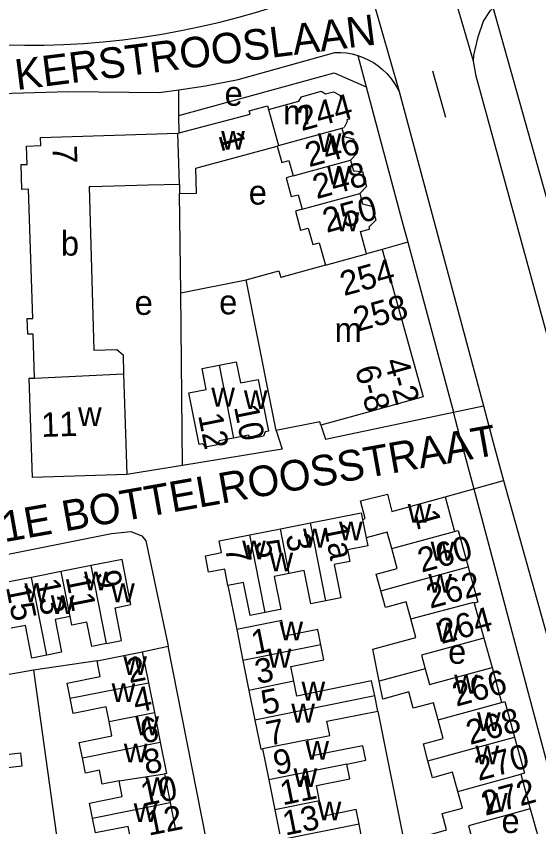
# Model space of a CAD drawing. Extents: x 161258 to 163262, y 380749 to 382054.
# Drawn here: x 162473.9 to 162559.4, y 381085.3 to 381217.9 of the extents above; entities that cross this region are included whole.
import ezdxf

# ---------------------------------------------------------------- set-up
doc = ezdxf.new("R2010")
doc.units = 0
for name, color, linetype in [('BLT_Basislijn', 7, 'Continuous'), ('BLT_Bebouwing', 7, 'Continuous'), ('BLT_Centroide', 7, 'Continuous'), ('BLT_Huisnummer', 7, 'Continuous'), ('BLT_Huisnummer_ tussenligend', 7, 'Continuous'), ('BLT_Huisnummer_reeks', 7, 'Continuous'), ('BLT_Onderverdeling_panden', 7, 'Continuous'), ('BLT_Straatnaam', 7, 'Continuous'), ('BLT_Vlakafsluiter', 7, 'Continuous')]:
    doc.layers.add(name, color=color, linetype=linetype)

msp = doc.modelspace()

# ---------------------------------------------------------------- linework, layer by layer
at = {"layer": 'BLT_Basislijn'}
for p, q in [((162563.66, 381177.51), (162551.97, 381219.27)), ((162529.78, 381211.45), (162531.16, 381206.32)), ((162542.02, 381208.93), (162544.14, 381201.33)), ((162500.54, 381201.64), (162500.51, 381205.84)), ((162531.16, 381206.32), (162537.02, 381184.48)), ((162536.54, 381205.57), (162550.34, 381154.14)), ((162500.56, 381198.78), (162500.54, 381201.64)), ((162500.82, 381172.61), (162500.65, 381188.87)), ((162537.02, 381184.48), (162537.97, 381180.92)), ((162537.97, 381180.92), (162533.79, 381179.74)), ((162537.97, 381180.92), (162545.44, 381153.11)), ((162500.82, 381172.61), (162511.54, 381174.75)), ((162501.13, 381144.4), (162500.82, 381172.62)), ((162550.34, 381154.14), (162551.96, 381148.16)), ((162547.11, 381146.84), (162548.79, 381140.57)), ((162501.13, 381144.4), (162492.01, 381142.92)), ((162553.65, 381141.92), (162570.6, 381081.13)), ((162544.07, 381139.27), (162548.79, 381140.57)), ((162548.79, 381140.57), (162564.46, 381081.62)), ((162508.56, 381124.77), (162509.99, 381117.56)), ((162550.42, 381116.16), (162551.76, 381111.37)), ((162494.53, 381113.92), (162498.77, 381114.82)), ((162487.14, 381112.45), (162476.76, 381110.89)), ((162476.76, 381110.89), (162465.37, 381108.92)), ((162533.06, 381104.23), (162551.71, 381011.13)), ((162558.02, 381088.24), (162559.37, 381083.42))]:
    msp.add_line(p, q, dxfattribs=at)
for points in [[(162472.03, 381213.18), (162475.26, 381213.11), (162478.48, 381213.14), (162481.71, 381213.24), (162484.93, 381213.42), (162488.15, 381213.68), (162491.35, 381214.02), (162494.55, 381214.43), (162497.74, 381214.93), (162500.92, 381215.51), (162504.07, 381216.17), (162507.22, 381216.9), (162510.34, 381217.71), (162513.44, 381218.6), (162516.52, 381219.56), (162519.57, 381220.61), (162522.6, 381221.72), (162523.81, 381222.19)], [(162548.73, 381210.51), (162548.76, 381211.51), (162549.51, 381214.52), (162550.34, 381217.05), (162551.49, 381218.82), (162551.97, 381219.27)], [(162500.51, 381205.84), (162504.9, 381206.46), (162510.21, 381207.52), (162526.06, 381211.94)], [(162526.06, 381211.94), (162527, 381211.94), (162527.94, 381211.86), (162528.86, 381211.7), (162529.78, 381211.45)], [(162529.78, 381211.45), (162530.66, 381211.14), (162531.52, 381210.75), (162532.34, 381210.29), (162533.12, 381209.76), (162533.85, 381209.17), (162534.53, 381208.51), (162535.15, 381207.8), (162535.7, 381207.05), (162536.2, 381206.24), (162536.54, 381205.57)], [(162562.3, 381160.15), (162549.17, 381208.07), (162548.73, 381210.51)], [(162500.54, 381201.64), (162525.91, 381208.59), (162531.16, 381206.32)], [(162471.33, 381205.22), (162482.46, 381205.57), (162497.3, 381205.4), (162500.51, 381205.84)], [(162523.76, 381150.98), (162524.52, 381148.71), (162545.44, 381153.11)], [(162516.43, 381150.12), (162517.45, 381147.05), (162501.13, 381144.4)], [(162453.85, 381107.58), (162453.79, 381108.12), (162452.05, 381125.81), (162489.49, 381133.24), (162492.67, 381133.57), (162494.49, 381132.9), (162495.13, 381132.04), (162498.65, 381115.4), (162498.77, 381114.82)], [(162523.96, 380987.03), (162523.89, 380987.41), (162498.77, 381114.82)], [(162476.76, 381110.89), (162482.46, 381069.73), (162494.65, 380986.82)]]:
    msp.add_lwpolyline(points, dxfattribs=at)
at = {"layer": 'BLT_Bebouwing'}
for p, q in [((162527.2, 381199.55), (162527.59, 381199.65)), ((162500.38, 381198.73), (162500.56, 381198.78)), ((162500.6, 381190.37), (162500.65, 381188.87)), ((162530.54, 381152.86), (162523.76, 381150.98)), ((162523.61, 381151.55), (162516.43, 381150.12)), ((162523.76, 381150.98), (162523.61, 381151.55)), ((162544.07, 381139.27), (162545.62, 381133.6)), ((162512.13, 381133.06), (162517.14, 381134.05)), ((162517.14, 381134.05), (162522.05, 381135.01)), ((162486.19, 381128.01), (162481.29, 381127.04)), ((162476.4, 381126.07), (162471.6, 381125.12)), ((162481.29, 381127.04), (162476.4, 381126.07)), ((162548.86, 381121.85), (162550.42, 381116.16)), ((162509.99, 381117.56), (162511.01, 381112.5)), ((162494.53, 381113.92), (162495.54, 381108.86)), ((162511.01, 381112.5), (162511.99, 381107.61)), ((162551.76, 381111.37), (162553.33, 381105.63)), ((162495.54, 381108.86), (162496.51, 381104)), ((162511.99, 381107.61), (162512.97, 381102.74)), ((162496.51, 381104), (162497.48, 381099.12)), ((162514.23, 381098.04), (162515.26, 381092.96)), ((162498.17, 381093.93), (162499.1, 381089.25)), ((162515.26, 381092.96), (162516.25, 381088.05)), ((162556.47, 381093.88), (162558.02, 381088.24)), ((162499.1, 381089.25), (162499.99, 381084.77)), ((162516.25, 381088.05), (162517.23, 381083.17))]:
    msp.add_line(p, q, dxfattribs=at)
for points in [[(162515.2, 381202.62), (162520.15, 381203.98), (162520.57, 381204.7), (162523.8, 381205.59), (162524.53, 381205.17), (162525.82, 381205.52), (162526.85, 381204.94), (162526.92, 381204.67), (162527.4, 381204.8), (162528.43, 381201.03), (162527.98, 381200.91), (162528.05, 381200.64), (162527.59, 381199.65)], [(162500.56, 381198.78), (162512.17, 381201.84), (162512.01, 381202.4), (162515.03, 381203.23), (162515.2, 381202.62)], [(162527.2, 381199.55), (162527.57, 381198.18), (162529.08, 381197.79), (162529.72, 381195.46), (162528.6, 381194.35)], [(162476.92, 381158.68), (162476.69, 381165.87), (162475.81, 381165.84), (162475.73, 381168.41), (162476.61, 381168.43), (162475.94, 381189.57), (162474.85, 381189.53), (162474.72, 381193.6), (162475.71, 381193.63), (162475.61, 381196.63), (162477.95, 381196.7), (162477.9, 381198.05), (162500.38, 381198.73)], [(162500.65, 381188.87), (162503.41, 381188.94), (162503.3, 381192.99), (162516.62, 381196.64)], [(162516.62, 381196.64), (162517.36, 381193.96), (162518.54, 381194.28), (162519.23, 381191.78)], [(162528.6, 381194.35), (162529.08, 381192.58), (162530.57, 381192.45), (162531.24, 381190.02), (162530.12, 381188.87)], [(162519.23, 381191.78), (162518.06, 381191.46), (162518.91, 381188.37), (162520.06, 381188.68), (162520.71, 381186.29)], [(162500.6, 381190.37), (162495.57, 381190.21), (162486.05, 381189.96), (162485.85, 381189.96), (162486.59, 381163.25), (162490.37, 381163.38), (162491.39, 381162.49), (162491.49, 381159.36)], [(162530.12, 381188.87), (162530.58, 381187.2), (162532.12, 381186.79), (162532.75, 381184.52), (162531.61, 381183.37), (162531.7, 381183.05)], [(162520.71, 381186.29), (162519.59, 381185.99), (162520.45, 381182.86), (162521.69, 381183.2), (162522.43, 381180.51), (162523.48, 381180.8), (162524.49, 381177.17)], [(162531.2, 381179.03), (162530.24, 381182.65), (162531.7, 381183.05)], [(162533.79, 381179.74), (162540.47, 381155.61), (162530.54, 381152.86)], [(162533.79, 381179.74), (162531.2, 381179.03)], [(162524.49, 381177.17), (162517.18, 381175.15)], [(162511.54, 381174.75), (162516.88, 381176.23), (162517.18, 381175.15)], [(162516.43, 381150.12), (162515.45, 381155.03), (162511.54, 381174.75)], [(162509.48, 381148.88), (162507.09, 381148.41), (162506.87, 381147.75), (162504.9, 381147.36), (162504.41, 381147.92), (162503.86, 381147.81), (162502.88, 381152.71), (162502.18, 381156.25), (162504.99, 381156.81), (162504.31, 381160.24), (162507.11, 381160.8)], [(162507.11, 381160.8), (162509.91, 381161.35), (162510.6, 381157.89), (162513.51, 381158.46), (162514.22, 381154.92), (162515.19, 381150.01), (162514.63, 381149.9), (162514.39, 381149.19), (162512.43, 381148.8), (162511.93, 381149.37), (162509.48, 381148.88)], [(162491.49, 381159.36), (162491.85, 381147.92), (162492.01, 381142.92)], [(162492.01, 381142.92), (162476.56, 381142.43), (162476.04, 381158.66), (162476.92, 381158.68)], [(162530.58, 381135.58), (162530.99, 381135.69), (162530.26, 381138.6), (162534.64, 381139.67), (162535.35, 381136.88), (162544.07, 381139.27)], [(162522.05, 381135.01), (162530.37, 381136.65), (162530.58, 381135.58)], [(162508.56, 381124.77), (162508.03, 381127.45), (162505.39, 381126.94), (162504.87, 381129.62), (162507.5, 381130.13), (162507.12, 381132.08), (162512.13, 381133.06)], [(162535.34, 381130.79), (162534.6, 381133.47), (162531.17, 381132.53)], [(162545.62, 381133.6), (162546.21, 381133.77), (162547.85, 381127.8)], [(162531.17, 381132.53), (162531.43, 381131.24), (162528.14, 381130.59), (162528.52, 381128.69), (162525.95, 381128.18), (162527.02, 381122.74), (162524.56, 381122.26)], [(162533.58, 381123.9), (162532.83, 381126.63), (162536.22, 381127.56), (162535.34, 381130.79)], [(162488.71, 381115.28), (162491.15, 381115.76), (162490.09, 381121.11), (162492.69, 381121.63), (162491.23, 381129.01), (162486.19, 381128.01)], [(162547.85, 381127.8), (162549.43, 381122.01), (162548.86, 381121.85)], [(162518.58, 381126.72), (162516.14, 381126.24), (162517.2, 381120.83), (162517.09, 381120.81), (162514.64, 381120.32)], [(162524.56, 381122.26), (162522.09, 381121.77), (162521.02, 381127.2), (162518.58, 381126.72)], [(162514.64, 381120.32), (162512.19, 381119.84), (162511.12, 381125.27), (162508.56, 381124.77)], [(162538.46, 381119.32), (162537.7, 381122.1), (162534.32, 381121.17), (162533.58, 381123.9)], [(162482.74, 381119.69), (162480.27, 381119.21), (162481.33, 381113.84), (162478.91, 381113.36)], [(162488.71, 381115.28), (162486.28, 381114.8), (162485.49, 381118.78), (162483.03, 381118.28), (162482.74, 381119.69)], [(162478.91, 381113.36), (162476.49, 381112.89), (162475.43, 381118.23), (162473.06, 381117.76)], [(162517.35, 381119.04), (162514.89, 381118.54), (162509.99, 381117.56)], [(162523.75, 381115.07), (162523.25, 381117.54), (162517.87, 381116.45), (162517.35, 381119.04)], [(162533.29, 381109.13), (162532.25, 381114.32), (162539.3, 381116.24), (162538.46, 381119.32)], [(162550.42, 381116.16), (162540.22, 381113.37), (162540.84, 381111.11)], [(162519.34, 381109.1), (162518.86, 381111.51), (162524.25, 381112.6), (162523.75, 381115.07)], [(162487.14, 381112.45), (162489.63, 381112.95), (162494.53, 381113.92)], [(162482.76, 381106.32), (162482.26, 381108.8), (162487.65, 381109.88), (162487.14, 381112.45)], [(162540.84, 381111.11), (162541.53, 381108.57), (162551.76, 381111.37)], [(162532.06, 381109.15), (162519.83, 381106.68), (162519.34, 381109.1)], [(162532.56, 381106.69), (162532.06, 381109.15)], [(162542.95, 381102.79), (162542.19, 381105.59), (162538.86, 381104.68), (162538.13, 381107.35), (162533.89, 381106.19), (162533.29, 381109.13)], [(162489.1, 381102.53), (162488.63, 381104.9), (162483.25, 381103.83), (162482.76, 381106.32)], [(162533.06, 381104.23), (162532.56, 381106.69)], [(162553.33, 381105.63), (162553.85, 381105.77), (162555.45, 381099.95)], [(162521.62, 381099.53), (162525.2, 381100.25), (162524.74, 381102.56), (162533.06, 381104.23)], [(162484.73, 381096.58), (162484.23, 381099.09), (162489.57, 381100.15), (162489.1, 381102.53)], [(162512.97, 381102.74), (162513.94, 381097.98), (162514.23, 381098.04)], [(162541.28, 381096.08), (162540.53, 381098.85), (162543.79, 381099.74), (162542.95, 381102.79)], [(162528.02, 381095.53), (162531.09, 381096.2), (162530.62, 381098.54), (162527.54, 381097.91), (162522.14, 381096.83), (162521.62, 381099.53)], [(162555.45, 381099.95), (162557.06, 381094.04), (162556.47, 381093.88)], [(162466.55, 381098.94), (162466.85, 381096.47), (162474.59, 381097.39), (162474.85, 381095.21), (162472.55, 381094.94)], [(162497.48, 381099.12), (162498.5, 381094), (162498.17, 381093.93)], [(162490.74, 381092.8), (162487.99, 381092.25), (162487.54, 381094.53), (162485.23, 381094.07), (162484.73, 381096.58)], [(162546.17, 381091.06), (162545.31, 381094.21), (162542.04, 381093.31), (162541.28, 381096.08)], [(162523.55, 381089.52), (162523.04, 381092.04), (162528.5, 381093.14), (162528.02, 381095.53)], [(162486.4, 381086.72), (162485.91, 381089.16), (162491.26, 381090.23), (162490.74, 381092.8)], [(162543.37, 381081.62), (162539.47, 381080.7), (162538.77, 381083.26), (162542.63, 381084.32), (162544.31, 381084.78), (162543.58, 381087.45), (162546.91, 381088.36), (162546.17, 381091.06)], [(162530.01, 381085.75), (162529.54, 381088.1), (162524.06, 381086.99), (162523.55, 381089.52)], [(162558.02, 381088.24), (162547.92, 381085.47), (162548.58, 381083.04)], [(162492.73, 381082.88), (162492.24, 381085.35), (162486.89, 381084.28), (162486.4, 381086.72)], [(162525.2, 381079.57), (162525.55, 381079.64), (162525.02, 381082.3), (162530.48, 381083.4), (162530.01, 381085.75)]]:
    msp.add_lwpolyline(points, dxfattribs=at)
at = {"layer": 'BLT_Onderverdeling_panden'}
for p, q in [((162515.2, 381202.62), (162516.82, 381196.7)), ((162516.82, 381196.7), (162527.2, 381199.55)), ((162516.62, 381196.64), (162516.82, 381196.7)), ((162519.23, 381191.78), (162528.6, 381194.35)), ((162520.71, 381186.29), (162530.12, 381188.87)), ((162524.49, 381177.17), (162531.2, 381179.03)), ((162507.11, 381160.8), (162509.48, 381148.88)), ((162476.92, 381158.68), (162491.49, 381159.36)), ((162530.58, 381135.58), (162531.17, 381132.53)), ((162518.58, 381126.72), (162517.14, 381134.05)), ((162524.56, 381122.26), (162522.05, 381135.01)), ((162514.64, 381120.32), (162512.13, 381133.06)), ((162535.34, 381130.79), (162545.62, 381133.6)), ((162488.71, 381115.28), (162486.19, 381128.01)), ((162533.58, 381123.9), (162547.85, 381127.8)), ((162478.91, 381113.36), (162476.4, 381126.07)), ((162482.74, 381119.69), (162481.29, 381127.04)), ((162523.75, 381115.07), (162511.01, 381112.5)), ((162540.84, 381111.11), (162533.29, 381109.13)), ((162482.76, 381106.32), (162495.54, 381108.86)), ((162519.34, 381109.1), (162511.99, 381107.61)), ((162532.56, 381106.69), (162512.97, 381102.74)), ((162542.95, 381102.79), (162553.33, 381105.63)), ((162489.1, 381102.53), (162496.51, 381104)), ((162521.62, 381099.53), (162514.23, 381098.04)), ((162541.28, 381096.08), (162555.45, 381099.95)), ((162484.73, 381096.58), (162497.48, 381099.12)), ((162528.02, 381095.53), (162515.26, 381092.96)), ((162490.74, 381092.8), (162498.17, 381093.93)), ((162546.17, 381091.06), (162556.47, 381093.88)), ((162486.4, 381086.72), (162499.1, 381089.25)), ((162523.55, 381089.52), (162516.25, 381088.05)), ((162530.01, 381085.75), (162517.23, 381083.17))]:
    msp.add_line(p, q, dxfattribs=at)
for points in [[(162500.6, 381190.37), (162500.51, 381193.76), (162500.38, 381198.73)], [(162538.46, 381119.32), (162548.8, 381122.04), (162548.86, 381121.85)]]:
    msp.add_lwpolyline(points, dxfattribs=at)
at = {"layer": 'BLT_Vlakafsluiter'}
for p, q in [((162548.73, 381210.51), (162541.13, 381236.52)), ((162529.11, 381231.56), (162536.54, 381205.57)), ((162545.44, 381153.11), (162550.34, 381154.14)), ((162547.11, 381146.84), (162545.44, 381153.11)), ((162551.96, 381148.16), (162553.65, 381141.92)), ((162548.79, 381140.57), (162553.65, 381141.92))]:
    msp.add_line(p, q, dxfattribs=at)

# ---------------------------------------------------------------- texts
at = {"layer": 'BLT_Centroide'}
for s, p in [('e', (162508, 381203.22)), ('m', (162517.59, 381200.19)), ('w', (162507.45, 381196.03)), ('w', (162523.27, 381195.66)), ('w', (162524.77, 381190.31)), ('e', (162511.95, 381187.06)), ('w', (162526.17, 381182.7)), ('b', (162481.22, 381178.72)), ('e', (162493.29, 381169.02)), ('e', (162507.11, 381169.11)), ('m', (162526, 381164.59)), ('w', (162505.83, 381154.03)), ('w', (162511.16, 381153.61)), ('w', (162484.03, 381150.83)), ('w', (162537.96, 381135.03)), ('w', (162520.84, 381130.97)), ('w', (162526.73, 381132.14)), ('w', (162510.88, 381129.02)), ('w', (162541.72, 381128.84)), ('w', (162515.36, 381127.08)), ('w', (162485, 381123.97)), ('w', (162541.34, 381123.56)), ('w', (162475.25, 381122.02)), ('w', (162489.44, 381122.03)), ('w', (162479.56, 381120.09)), ('w', (162516.98, 381115.78)), ('w', (162542.6, 381115.59)), ('w', (162515.06, 381111.34)), ('e', (162544.57, 381111.95)), ('w', (162491.44, 381110.12)), ('w', (162545.57, 381107.09)), ('w', (162520.59, 381105.94)), ('w', (162489.52, 381105.69)), ('w', (162518.92, 381102.34)), ('w', (162549.31, 381100.94)), ('w', (162493.4, 381100.28)), ('w', (162491.52, 381095.81)), ('w', (162521.23, 381096.25)), ('w', (162549.05, 381095.5)), ('w', (162519.3, 381091.78)), ('w', (162495.06, 381090.31)), ('w', (162550.45, 381087.75)), ('w', (162493.13, 381086.06)), ('w', (162523.24, 381086.34)), ('e', (162553.3, 381084.28))]:
    msp.add_text(s, height=4, dxfattribs=at).set_placement(p)
at = {"layer": 'BLT_Huisnummer'}
for s, rotation, p in [('244', 15.3379, (162520.61, 381199.06)), ('1', 285.3198, (162506.97, 381198.44)), ('7', 271.8174, (162479.84, 381196.68)), ('250', 15.4757, (162524.68, 381182.41)), ('10', 281.2359, (162509.53, 381153.99)), ('11', 1.8176, (162478.04, 381149.05)), ('12', 281.2313, (162503.66, 381152.61)), ('1', 285.2945, (162538.97, 381136.56)), ('1a', 281.1313, (162524.19, 381134.54)), ('3', 281.1294, (162517.97, 381132.94)), ('260', 15.3021, (162540.23, 381126.84)), ('7', 281.1395, (162508.03, 381130.92)), ('9', 281.1959, (162486.9, 381126.88)), ('13', 281.1976, (162477, 381125.52)), ('15', 281.1976, (162472.22, 381124.52)), ('264', 15.2945, (162543.48, 381115.15)), ('1', 11.3939, (162512.79, 381113.41)), ('2', 11.2757, (162492.43, 381108.78)), ('266', 15.2887, (162545.89, 381104.92)), ('5', 11.3923, (162514.4, 381103.57)), ('6', 11.2802, (162494.62, 381098.86)), ('9', 11.3923, (162516.41, 381093.73)), ('10', 11.2725, (162494.69, 381088.68)), ('272', 15.294, (162550.64, 381087.07)), ('13', 11.3954, (162517.93, 381083.84))]:
    msp.add_text(s, height=4, rotation=rotation, dxfattribs=at).set_placement(p)
at = {"layer": 'BLT_Huisnummer_ tussenligend'}
for s, rotation, p in [('246', 15.3379, (162521.82, 381193.15)), ('248', 15.3379, (162523.05, 381187.94)), ('5', 281.1294, (162512.93, 381131.9)), ('11', 281.1959, (162481.98, 381126.14)), ('262', 15.3021, (162541.63, 381120.94)), ('3', 11.3939, (162513.39, 381108.63)), ('4', 11.2757, (162493.46, 381103.91)), ('268', 15.2887, (162548.16, 381098.66)), ('7', 11.3923, (162515.25, 381098.53)), ('8', 11.2802, (162495.15, 381093.82)), ('270', 15.2887, (162549.54, 381092.76)), ('11', 11.3923, (162517.5, 381088.8)), ('12', 11.2725, (162495.57, 381083.82))]:
    msp.add_text(s, height=4, rotation=rotation, dxfattribs=at).set_placement(p)
at = {"layer": 'BLT_Huisnummer_reeks'}
for s, rotation, p in [('254', 15.4757, (162527.54, 381172.08)), ('258', 15.4757, (162529.7, 381166.23)), ('6-8', 285.2352, (162529.3, 381160.22)), ('4-2', 285.4679, (162534.09, 381161.43))]:
    msp.add_text(s, height=4, rotation=rotation, dxfattribs=at).set_placement(p)
at = {"layer": 'BLT_Straatnaam'}
for s, rotation, p in [('KERSTROOSLAAN', 7.2093, (162474.01, 381205.79)), ('1E BOTTELROOSSTRAAT', 10.0598, (162471.98, 381131.83))]:
    msp.add_text(s, height=5, rotation=rotation, dxfattribs=at).set_placement(p)

doc.saveas('drawing.dxf')
